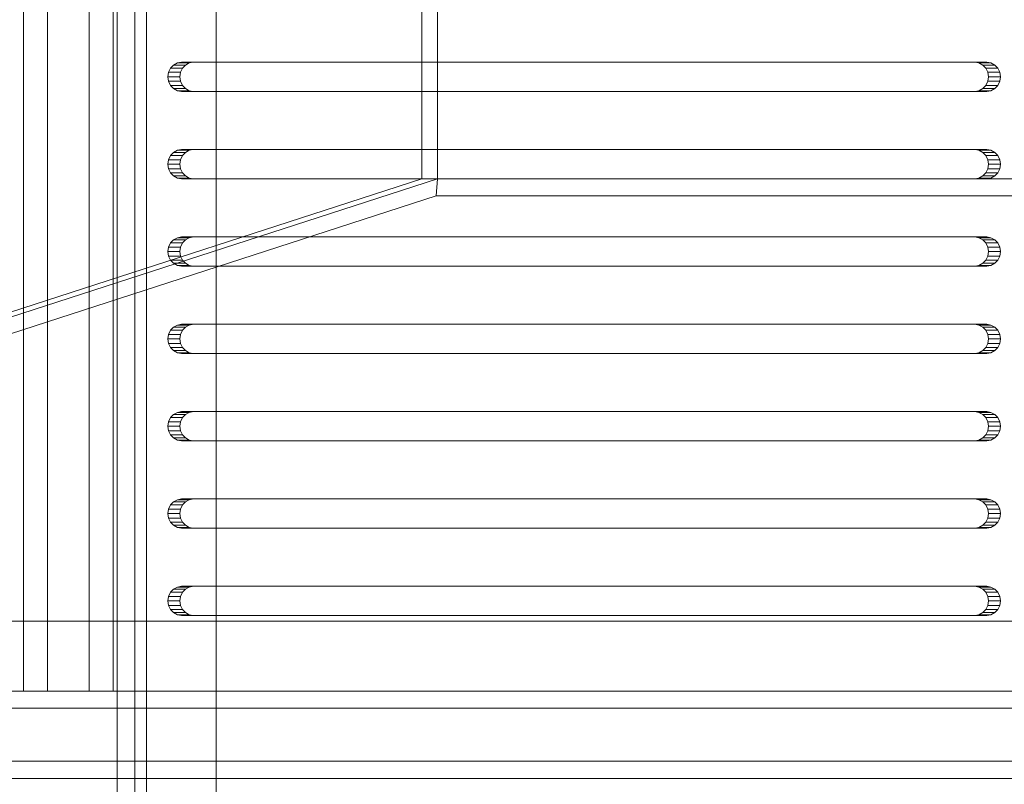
# Model space of a CAD drawing. Header units: millimetres. Extents: x -3490 to 61924, y -72580 to 6847.
# Tile 668 of 1056: x 27278 to 27447, y -18184 to -18053. Entities that reach past the tile are written whole.
import ezdxf

# ---------------------------------------------------------------- set-up
doc = ezdxf.new("R2010")
doc.units = ezdxf.units.MM
doc.layers.add('superior_bajante_movil', color=7, linetype='Continuous', lineweight=0)
doc.layers.add('superior_C09', color=7, linetype='Continuous', lineweight=0)

msp = doc.modelspace()

# ---------------------------------------------------------------- linework, layer by layer
at = {"layer": 'superior_bajante_movil'}
for p, q in [((27278.989, -17792), (27278.989, -18168)), ((27283.093, -18168), (27283.093, -17792)), ((27290.265, -18168), (27290.265, -17792)), ((27294.369, -17792), (27294.369, -18168)), ((27347.371, -18080), (27347.371, -17880)), ((27350.067, -17880), (27350.067, -18080)), ((27304.215, -18061.031), (27303.881, -18061.727)), ((27304.735, -18060.477), (27304.215, -18061.031)), ((27304.215, -18061.031), (27306.267, -18061.031)), ((27305.39, -18060.122), (27304.735, -18060.477)), ((27304.735, -18060.477), (27306.787, -18060.477)), ((27306.116, -18060), (27305.39, -18060.122)), ((27305.39, -18060.122), (27307.442, -18060.122)), ((27305.933, -18061.727), (27306.267, -18061.031)), ((27306.116, -18060), (27308.168, -18060)), ((27442.371, -18060), (27306.116, -18060)), ((27306.267, -18061.031), (27306.787, -18060.477)), ((27306.787, -18060.477), (27307.442, -18060.122)), ((27307.442, -18060.122), (27308.168, -18060)), ((27308.168, -18060), (27444.423, -18060)), ((27442.371, -18060), (27444.423, -18060)), ((27443.097, -18060.122), (27442.371, -18060)), ((27443.097, -18060.122), (27445.149, -18060.122)), ((27443.752, -18060.477), (27443.097, -18060.122)), ((27443.752, -18060.477), (27445.804, -18060.477)), ((27444.272, -18061.031), (27443.752, -18060.477)), ((27444.272, -18061.031), (27446.324, -18061.031)), ((27444.605, -18061.727), (27444.272, -18061.031)), ((27444.423, -18060), (27445.149, -18060.122)), ((27445.149, -18060.122), (27445.804, -18060.477)), ((27445.804, -18060.477), (27446.324, -18061.031)), ((27446.324, -18061.031), (27446.657, -18061.727)), ((27303.881, -18061.727), (27303.766, -18062.5)), ((27303.766, -18062.5), (27303.881, -18063.273)), ((27303.766, -18062.5), (27305.818, -18062.5)), ((27303.881, -18061.727), (27305.933, -18061.727)), ((27305.818, -18062.5), (27305.933, -18061.727)), ((27305.933, -18063.273), (27305.818, -18062.5)), ((27444.605, -18061.727), (27446.657, -18061.727)), ((27444.72, -18062.5), (27444.605, -18061.727)), ((27444.605, -18063.273), (27444.72, -18062.5)), ((27444.72, -18062.5), (27446.772, -18062.5)), ((27446.657, -18061.727), (27446.772, -18062.5)), ((27446.772, -18062.5), (27446.657, -18063.273)), ((27303.881, -18063.273), (27304.215, -18063.969)), ((27303.881, -18063.273), (27305.933, -18063.273)), ((27304.215, -18063.969), (27304.735, -18064.523)), ((27304.215, -18063.969), (27306.267, -18063.969)), ((27304.735, -18064.523), (27305.39, -18064.878)), ((27304.735, -18064.523), (27306.787, -18064.523)), ((27306.267, -18063.969), (27305.933, -18063.273)), ((27306.787, -18064.523), (27306.267, -18063.969)), ((27307.442, -18064.878), (27306.787, -18064.523)), ((27443.097, -18064.878), (27443.752, -18064.523)), ((27443.752, -18064.523), (27444.272, -18063.969)), ((27443.752, -18064.523), (27445.804, -18064.523)), ((27444.272, -18063.969), (27444.605, -18063.273)), ((27444.272, -18063.969), (27446.324, -18063.969)), ((27444.605, -18063.273), (27446.657, -18063.273)), ((27445.804, -18064.523), (27445.149, -18064.878)), ((27446.324, -18063.969), (27445.804, -18064.523)), ((27446.657, -18063.273), (27446.324, -18063.969)), ((27305.39, -18064.878), (27306.116, -18065)), ((27305.39, -18064.878), (27307.442, -18064.878)), ((27308.168, -18065), (27306.116, -18065)), ((27306.116, -18065), (27442.371, -18065)), ((27308.168, -18065), (27307.442, -18064.878)), ((27444.423, -18065), (27308.168, -18065)), ((27442.371, -18065), (27443.097, -18064.878)), ((27442.371, -18065), (27444.423, -18065)), ((27443.097, -18064.878), (27445.149, -18064.878)), ((27445.149, -18064.878), (27444.423, -18065)), ((27304.215, -18076.031), (27303.881, -18076.727)), ((27304.735, -18075.477), (27304.215, -18076.031)), ((27304.215, -18076.031), (27306.267, -18076.031)), ((27305.39, -18075.122), (27304.735, -18075.477)), ((27304.735, -18075.477), (27306.787, -18075.477)), ((27306.116, -18075), (27305.39, -18075.122)), ((27305.39, -18075.122), (27307.442, -18075.122)), ((27305.933, -18076.727), (27306.267, -18076.031)), ((27306.116, -18075), (27308.168, -18075)), ((27442.371, -18075), (27306.116, -18075)), ((27306.267, -18076.031), (27306.787, -18075.477)), ((27306.787, -18075.477), (27307.442, -18075.122)), ((27307.442, -18075.122), (27308.168, -18075)), ((27308.168, -18075), (27444.423, -18075)), ((27442.371, -18075), (27444.423, -18075)), ((27443.097, -18075.122), (27442.371, -18075)), ((27443.097, -18075.122), (27445.149, -18075.122)), ((27443.752, -18075.477), (27443.097, -18075.122)), ((27443.752, -18075.477), (27445.804, -18075.477)), ((27444.272, -18076.031), (27443.752, -18075.477)), ((27444.272, -18076.031), (27446.324, -18076.031)), ((27444.605, -18076.727), (27444.272, -18076.031)), ((27444.423, -18075), (27445.149, -18075.122)), ((27445.149, -18075.122), (27445.804, -18075.477)), ((27445.804, -18075.477), (27446.324, -18076.031)), ((27446.324, -18076.031), (27446.657, -18076.727)), ((27303.881, -18076.727), (27303.766, -18077.5)), ((27303.766, -18077.5), (27303.881, -18078.273)), ((27303.766, -18077.5), (27305.818, -18077.5)), ((27303.881, -18076.727), (27305.933, -18076.727)), ((27305.818, -18077.5), (27305.933, -18076.727)), ((27305.933, -18078.273), (27305.818, -18077.5)), ((27444.605, -18076.727), (27446.657, -18076.727)), ((27444.72, -18077.5), (27444.605, -18076.727)), ((27444.605, -18078.273), (27444.72, -18077.5)), ((27444.72, -18077.5), (27446.772, -18077.5)), ((27446.657, -18076.727), (27446.772, -18077.5)), ((27446.772, -18077.5), (27446.657, -18078.273)), ((27303.881, -18078.273), (27304.215, -18078.969)), ((27303.881, -18078.273), (27305.933, -18078.273)), ((27304.215, -18078.969), (27304.735, -18079.523)), ((27304.215, -18078.969), (27306.267, -18078.969)), ((27304.735, -18079.523), (27305.39, -18079.878)), ((27304.735, -18079.523), (27306.787, -18079.523)), ((27306.267, -18078.969), (27305.933, -18078.273)), ((27306.787, -18079.523), (27306.267, -18078.969)), ((27307.442, -18079.878), (27306.787, -18079.523)), ((27443.097, -18079.878), (27443.752, -18079.523)), ((27443.752, -18079.523), (27444.272, -18078.969)), ((27443.752, -18079.523), (27445.804, -18079.523)), ((27444.272, -18078.969), (27444.605, -18078.273)), ((27444.272, -18078.969), (27446.324, -18078.969)), ((27444.605, -18078.273), (27446.657, -18078.273)), ((27445.804, -18079.523), (27445.149, -18079.878)), ((27446.324, -18078.969), (27445.804, -18079.523)), ((27446.657, -18078.273), (27446.324, -18078.969)), ((27075.796, -18168), (27347.371, -18080)), ((27078.492, -18168), (27350.067, -18080)), ((27305.39, -18079.878), (27306.116, -18080)), ((27305.39, -18079.878), (27307.442, -18079.878)), ((27308.168, -18080), (27306.116, -18080)), ((27306.116, -18080), (27442.371, -18080)), ((27308.168, -18080), (27307.442, -18079.878)), ((27444.423, -18080), (27308.168, -18080)), ((27347.371, -18080), (27350.067, -18080)), ((27350.067, -18080), (27349.862, -18082.939)), ((27350.067, -18080), (27650.067, -18080)), ((27442.371, -18080), (27443.097, -18079.878)), ((27442.371, -18080), (27444.423, -18080)), ((27443.097, -18079.878), (27445.149, -18079.878)), ((27445.149, -18079.878), (27444.423, -18080)), ((27349.862, -18082.939), (27078.287, -18170.939)), ((27649.862, -18082.939), (27349.862, -18082.939)), ((27306.116, -18090), (27305.39, -18090.122)), ((27306.116, -18090), (27308.168, -18090)), ((27442.371, -18090), (27306.116, -18090)), ((27307.442, -18090.122), (27308.168, -18090)), ((27308.168, -18090), (27444.423, -18090)), ((27442.371, -18090), (27444.423, -18090)), ((27443.097, -18090.122), (27442.371, -18090)), ((27444.423, -18090), (27445.149, -18090.122)), ((27304.215, -18091.031), (27303.881, -18091.727)), ((27304.735, -18090.477), (27304.215, -18091.031)), ((27304.215, -18091.031), (27306.267, -18091.031)), ((27305.39, -18090.122), (27304.735, -18090.477)), ((27304.735, -18090.477), (27306.787, -18090.477)), ((27305.39, -18090.122), (27307.442, -18090.122)), ((27305.933, -18091.727), (27306.267, -18091.031)), ((27306.267, -18091.031), (27306.787, -18090.477)), ((27306.787, -18090.477), (27307.442, -18090.122)), ((27443.097, -18090.122), (27445.149, -18090.122)), ((27443.752, -18090.477), (27443.097, -18090.122)), ((27443.752, -18090.477), (27445.804, -18090.477)), ((27444.272, -18091.031), (27443.752, -18090.477)), ((27444.272, -18091.031), (27446.324, -18091.031)), ((27444.605, -18091.727), (27444.272, -18091.031)), ((27445.149, -18090.122), (27445.804, -18090.477)), ((27445.804, -18090.477), (27446.324, -18091.031)), ((27446.324, -18091.031), (27446.657, -18091.727)), ((27303.881, -18091.727), (27303.766, -18092.5)), ((27303.766, -18092.5), (27303.881, -18093.273)), ((27303.766, -18092.5), (27305.818, -18092.5)), ((27303.881, -18091.727), (27305.933, -18091.727)), ((27303.881, -18093.273), (27304.215, -18093.969)), ((27303.881, -18093.273), (27305.933, -18093.273)), ((27305.818, -18092.5), (27305.933, -18091.727)), ((27305.933, -18093.273), (27305.818, -18092.5)), ((27306.267, -18093.969), (27305.933, -18093.273)), ((27444.272, -18093.969), (27444.605, -18093.273)), ((27444.605, -18091.727), (27446.657, -18091.727)), ((27444.72, -18092.5), (27444.605, -18091.727)), ((27444.605, -18093.273), (27444.72, -18092.5)), ((27444.605, -18093.273), (27446.657, -18093.273)), ((27444.72, -18092.5), (27446.772, -18092.5)), ((27446.657, -18093.273), (27446.324, -18093.969)), ((27446.657, -18091.727), (27446.772, -18092.5)), ((27446.772, -18092.5), (27446.657, -18093.273)), ((27304.215, -18093.969), (27304.735, -18094.523)), ((27304.215, -18093.969), (27306.267, -18093.969)), ((27304.735, -18094.523), (27305.39, -18094.878)), ((27304.735, -18094.523), (27306.787, -18094.523)), ((27305.39, -18094.878), (27306.116, -18095)), ((27305.39, -18094.878), (27307.442, -18094.878)), ((27308.168, -18095), (27306.116, -18095)), ((27306.116, -18095), (27442.371, -18095)), ((27306.787, -18094.523), (27306.267, -18093.969)), ((27307.442, -18094.878), (27306.787, -18094.523)), ((27308.168, -18095), (27307.442, -18094.878)), ((27444.423, -18095), (27308.168, -18095)), ((27442.371, -18095), (27443.097, -18094.878)), ((27442.371, -18095), (27444.423, -18095)), ((27443.097, -18094.878), (27443.752, -18094.523)), ((27443.097, -18094.878), (27445.149, -18094.878)), ((27443.752, -18094.523), (27444.272, -18093.969)), ((27443.752, -18094.523), (27445.804, -18094.523)), ((27444.272, -18093.969), (27446.324, -18093.969)), ((27445.149, -18094.878), (27444.423, -18095)), ((27445.804, -18094.523), (27445.149, -18094.878)), ((27446.324, -18093.969), (27445.804, -18094.523)), ((27305.39, -18105.122), (27304.735, -18105.477)), ((27306.116, -18105), (27305.39, -18105.122)), ((27305.39, -18105.122), (27307.442, -18105.122)), ((27306.116, -18105), (27308.168, -18105)), ((27442.371, -18105), (27306.116, -18105)), ((27306.787, -18105.477), (27307.442, -18105.122)), ((27307.442, -18105.122), (27308.168, -18105)), ((27308.168, -18105), (27444.423, -18105)), ((27442.371, -18105), (27444.423, -18105)), ((27443.097, -18105.122), (27442.371, -18105)), ((27443.097, -18105.122), (27445.149, -18105.122)), ((27443.752, -18105.477), (27443.097, -18105.122)), ((27444.423, -18105), (27445.149, -18105.122)), ((27445.149, -18105.122), (27445.804, -18105.477)), ((27303.881, -18106.727), (27303.766, -18107.5)), ((27304.215, -18106.031), (27303.881, -18106.727)), ((27303.881, -18106.727), (27305.933, -18106.727)), ((27304.735, -18105.477), (27304.215, -18106.031)), ((27304.215, -18106.031), (27306.267, -18106.031)), ((27304.735, -18105.477), (27306.787, -18105.477)), ((27305.818, -18107.5), (27305.933, -18106.727)), ((27305.933, -18106.727), (27306.267, -18106.031)), ((27306.267, -18106.031), (27306.787, -18105.477)), ((27443.752, -18105.477), (27445.804, -18105.477)), ((27444.272, -18106.031), (27443.752, -18105.477)), ((27444.272, -18106.031), (27446.324, -18106.031)), ((27444.605, -18106.727), (27444.272, -18106.031)), ((27444.605, -18106.727), (27446.657, -18106.727)), ((27444.72, -18107.5), (27444.605, -18106.727)), ((27445.804, -18105.477), (27446.324, -18106.031)), ((27446.324, -18106.031), (27446.657, -18106.727)), ((27446.657, -18106.727), (27446.772, -18107.5)), ((27303.766, -18107.5), (27303.881, -18108.273)), ((27303.766, -18107.5), (27305.818, -18107.5)), ((27303.881, -18108.273), (27304.215, -18108.969)), ((27303.881, -18108.273), (27305.933, -18108.273)), ((27305.933, -18108.273), (27305.818, -18107.5)), ((27306.267, -18108.969), (27305.933, -18108.273)), ((27444.272, -18108.969), (27444.605, -18108.273)), ((27444.605, -18108.273), (27444.72, -18107.5)), ((27444.605, -18108.273), (27446.657, -18108.273)), ((27444.72, -18107.5), (27446.772, -18107.5)), ((27446.657, -18108.273), (27446.324, -18108.969)), ((27446.772, -18107.5), (27446.657, -18108.273)), ((27304.215, -18108.969), (27304.735, -18109.523)), ((27304.215, -18108.969), (27306.267, -18108.969)), ((27304.735, -18109.523), (27305.39, -18109.878)), ((27304.735, -18109.523), (27306.787, -18109.523)), ((27305.39, -18109.878), (27306.116, -18110)), ((27305.39, -18109.878), (27307.442, -18109.878)), ((27308.168, -18110), (27306.116, -18110)), ((27306.116, -18110), (27442.371, -18110)), ((27306.787, -18109.523), (27306.267, -18108.969)), ((27307.442, -18109.878), (27306.787, -18109.523)), ((27308.168, -18110), (27307.442, -18109.878)), ((27444.423, -18110), (27308.168, -18110)), ((27442.371, -18110), (27443.097, -18109.878)), ((27442.371, -18110), (27444.423, -18110)), ((27443.097, -18109.878), (27443.752, -18109.523)), ((27443.097, -18109.878), (27445.149, -18109.878)), ((27443.752, -18109.523), (27444.272, -18108.969)), ((27443.752, -18109.523), (27445.804, -18109.523)), ((27444.272, -18108.969), (27446.324, -18108.969)), ((27445.149, -18109.878), (27444.423, -18110)), ((27445.804, -18109.523), (27445.149, -18109.878)), ((27446.324, -18108.969), (27445.804, -18109.523)), ((27305.39, -18120.122), (27304.735, -18120.477)), ((27306.116, -18120), (27305.39, -18120.122)), ((27305.39, -18120.122), (27307.442, -18120.122)), ((27306.116, -18120), (27308.168, -18120)), ((27442.371, -18120), (27306.116, -18120)), ((27306.787, -18120.477), (27307.442, -18120.122)), ((27307.442, -18120.122), (27308.168, -18120)), ((27308.168, -18120), (27444.423, -18120)), ((27442.371, -18120), (27444.423, -18120)), ((27443.097, -18120.122), (27442.371, -18120)), ((27443.097, -18120.122), (27445.149, -18120.122)), ((27443.752, -18120.477), (27443.097, -18120.122)), ((27444.423, -18120), (27445.149, -18120.122)), ((27445.149, -18120.122), (27445.804, -18120.477)), ((27303.881, -18121.727), (27303.766, -18122.5)), ((27304.215, -18121.031), (27303.881, -18121.727)), ((27303.881, -18121.727), (27305.933, -18121.727)), ((27304.735, -18120.477), (27304.215, -18121.031)), ((27304.215, -18121.031), (27306.267, -18121.031)), ((27304.735, -18120.477), (27306.787, -18120.477)), ((27305.818, -18122.5), (27305.933, -18121.727)), ((27305.933, -18121.727), (27306.267, -18121.031)), ((27306.267, -18121.031), (27306.787, -18120.477)), ((27443.752, -18120.477), (27445.804, -18120.477)), ((27444.272, -18121.031), (27443.752, -18120.477)), ((27444.272, -18121.031), (27446.324, -18121.031)), ((27444.605, -18121.727), (27444.272, -18121.031)), ((27444.605, -18121.727), (27446.657, -18121.727)), ((27444.72, -18122.5), (27444.605, -18121.727)), ((27445.804, -18120.477), (27446.324, -18121.031)), ((27446.324, -18121.031), (27446.657, -18121.727)), ((27446.657, -18121.727), (27446.772, -18122.5)), ((27303.766, -18122.5), (27303.881, -18123.273)), ((27303.766, -18122.5), (27305.818, -18122.5)), ((27303.881, -18123.273), (27304.215, -18123.969)), ((27303.881, -18123.273), (27305.933, -18123.273)), ((27305.933, -18123.273), (27305.818, -18122.5)), ((27306.267, -18123.969), (27305.933, -18123.273)), ((27444.272, -18123.969), (27444.605, -18123.273)), ((27444.605, -18123.273), (27444.72, -18122.5)), ((27444.605, -18123.273), (27446.657, -18123.273)), ((27444.72, -18122.5), (27446.772, -18122.5)), ((27446.657, -18123.273), (27446.324, -18123.969)), ((27446.772, -18122.5), (27446.657, -18123.273)), ((27304.215, -18123.969), (27304.735, -18124.523)), ((27304.215, -18123.969), (27306.267, -18123.969)), ((27304.735, -18124.523), (27305.39, -18124.878)), ((27304.735, -18124.523), (27306.787, -18124.523)), ((27305.39, -18124.878), (27306.116, -18125)), ((27305.39, -18124.878), (27307.442, -18124.878)), ((27308.168, -18125), (27306.116, -18125)), ((27306.116, -18125), (27442.371, -18125)), ((27306.787, -18124.523), (27306.267, -18123.969)), ((27307.442, -18124.878), (27306.787, -18124.523)), ((27308.168, -18125), (27307.442, -18124.878)), ((27444.423, -18125), (27308.168, -18125)), ((27442.371, -18125), (27443.097, -18124.878)), ((27442.371, -18125), (27444.423, -18125)), ((27443.097, -18124.878), (27443.752, -18124.523)), ((27443.097, -18124.878), (27445.149, -18124.878)), ((27443.752, -18124.523), (27444.272, -18123.969)), ((27443.752, -18124.523), (27445.804, -18124.523)), ((27444.272, -18123.969), (27446.324, -18123.969)), ((27445.149, -18124.878), (27444.423, -18125)), ((27445.804, -18124.523), (27445.149, -18124.878)), ((27446.324, -18123.969), (27445.804, -18124.523)), ((27304.735, -18135.477), (27304.215, -18136.031)), ((27305.39, -18135.122), (27304.735, -18135.477)), ((27304.735, -18135.477), (27306.787, -18135.477)), ((27306.116, -18135), (27305.39, -18135.122)), ((27305.39, -18135.122), (27307.442, -18135.122)), ((27306.116, -18135), (27308.168, -18135)), ((27442.371, -18135), (27306.116, -18135)), ((27306.267, -18136.031), (27306.787, -18135.477)), ((27306.787, -18135.477), (27307.442, -18135.122)), ((27307.442, -18135.122), (27308.168, -18135)), ((27308.168, -18135), (27444.423, -18135)), ((27442.371, -18135), (27444.423, -18135)), ((27443.097, -18135.122), (27442.371, -18135)), ((27443.097, -18135.122), (27445.149, -18135.122)), ((27443.752, -18135.477), (27443.097, -18135.122)), ((27443.752, -18135.477), (27445.804, -18135.477)), ((27444.272, -18136.031), (27443.752, -18135.477)), ((27444.423, -18135), (27445.149, -18135.122)), ((27445.149, -18135.122), (27445.804, -18135.477)), ((27445.804, -18135.477), (27446.324, -18136.031)), ((27303.881, -18136.727), (27303.766, -18137.5)), ((27304.215, -18136.031), (27303.881, -18136.727)), ((27303.881, -18136.727), (27305.933, -18136.727)), ((27304.215, -18136.031), (27306.267, -18136.031)), ((27305.818, -18137.5), (27305.933, -18136.727)), ((27305.933, -18136.727), (27306.267, -18136.031)), ((27444.272, -18136.031), (27446.324, -18136.031)), ((27444.605, -18136.727), (27444.272, -18136.031)), ((27444.605, -18136.727), (27446.657, -18136.727)), ((27444.72, -18137.5), (27444.605, -18136.727)), ((27446.324, -18136.031), (27446.657, -18136.727)), ((27446.657, -18136.727), (27446.772, -18137.5)), ((27303.766, -18137.5), (27303.881, -18138.273)), ((27303.766, -18137.5), (27305.818, -18137.5)), ((27303.881, -18138.273), (27304.215, -18138.969)), ((27303.881, -18138.273), (27305.933, -18138.273)), ((27304.215, -18138.969), (27304.735, -18139.523)), ((27304.215, -18138.969), (27306.267, -18138.969)), ((27305.933, -18138.273), (27305.818, -18137.5)), ((27306.267, -18138.969), (27305.933, -18138.273)), ((27306.787, -18139.523), (27306.267, -18138.969)), ((27443.752, -18139.523), (27444.272, -18138.969)), ((27444.272, -18138.969), (27444.605, -18138.273)), ((27444.272, -18138.969), (27446.324, -18138.969)), ((27444.605, -18138.273), (27444.72, -18137.5)), ((27444.605, -18138.273), (27446.657, -18138.273)), ((27444.72, -18137.5), (27446.772, -18137.5)), ((27446.324, -18138.969), (27445.804, -18139.523)), ((27446.657, -18138.273), (27446.324, -18138.969)), ((27446.772, -18137.5), (27446.657, -18138.273)), ((27304.735, -18139.523), (27305.39, -18139.878)), ((27304.735, -18139.523), (27306.787, -18139.523)), ((27305.39, -18139.878), (27306.116, -18140)), ((27305.39, -18139.878), (27307.442, -18139.878)), ((27308.168, -18140), (27306.116, -18140)), ((27306.116, -18140), (27442.371, -18140)), ((27307.442, -18139.878), (27306.787, -18139.523)), ((27308.168, -18140), (27307.442, -18139.878)), ((27444.423, -18140), (27308.168, -18140)), ((27442.371, -18140), (27443.097, -18139.878)), ((27442.371, -18140), (27444.423, -18140)), ((27443.097, -18139.878), (27443.752, -18139.523)), ((27443.097, -18139.878), (27445.149, -18139.878)), ((27443.752, -18139.523), (27445.804, -18139.523)), ((27445.149, -18139.878), (27444.423, -18140)), ((27445.804, -18139.523), (27445.149, -18139.878)), ((27304.735, -18150.477), (27304.215, -18151.031)), ((27305.39, -18150.122), (27304.735, -18150.477)), ((27304.735, -18150.477), (27306.787, -18150.477)), ((27306.116, -18150), (27305.39, -18150.122)), ((27305.39, -18150.122), (27307.442, -18150.122)), ((27306.116, -18150), (27308.168, -18150)), ((27442.371, -18150), (27306.116, -18150)), ((27306.267, -18151.031), (27306.787, -18150.477)), ((27306.787, -18150.477), (27307.442, -18150.122)), ((27307.442, -18150.122), (27308.168, -18150)), ((27308.168, -18150), (27444.423, -18150)), ((27442.371, -18150), (27444.423, -18150)), ((27443.097, -18150.122), (27442.371, -18150)), ((27443.097, -18150.122), (27445.149, -18150.122)), ((27443.752, -18150.477), (27443.097, -18150.122)), ((27443.752, -18150.477), (27445.804, -18150.477)), ((27444.272, -18151.031), (27443.752, -18150.477)), ((27444.423, -18150), (27445.149, -18150.122)), ((27445.149, -18150.122), (27445.804, -18150.477)), ((27445.804, -18150.477), (27446.324, -18151.031)), ((27303.881, -18151.727), (27303.766, -18152.5)), ((27303.766, -18152.5), (27303.881, -18153.273)), ((27303.766, -18152.5), (27305.818, -18152.5)), ((27304.215, -18151.031), (27303.881, -18151.727)), ((27303.881, -18151.727), (27305.933, -18151.727)), ((27304.215, -18151.031), (27306.267, -18151.031)), ((27305.818, -18152.5), (27305.933, -18151.727)), ((27305.933, -18153.273), (27305.818, -18152.5)), ((27305.933, -18151.727), (27306.267, -18151.031)), ((27444.272, -18151.031), (27446.324, -18151.031)), ((27444.605, -18151.727), (27444.272, -18151.031)), ((27444.605, -18151.727), (27446.657, -18151.727)), ((27444.72, -18152.5), (27444.605, -18151.727)), ((27444.605, -18153.273), (27444.72, -18152.5)), ((27444.72, -18152.5), (27446.772, -18152.5)), ((27446.324, -18151.031), (27446.657, -18151.727)), ((27446.657, -18151.727), (27446.772, -18152.5)), ((27446.772, -18152.5), (27446.657, -18153.273)), ((27303.881, -18153.273), (27304.215, -18153.969)), ((27303.881, -18153.273), (27305.933, -18153.273)), ((27304.215, -18153.969), (27304.735, -18154.523)), ((27304.215, -18153.969), (27306.267, -18153.969)), ((27306.267, -18153.969), (27305.933, -18153.273)), ((27306.787, -18154.523), (27306.267, -18153.969)), ((27443.752, -18154.523), (27444.272, -18153.969)), ((27444.272, -18153.969), (27444.605, -18153.273)), ((27444.272, -18153.969), (27446.324, -18153.969)), ((27444.605, -18153.273), (27446.657, -18153.273)), ((27446.324, -18153.969), (27445.804, -18154.523)), ((27446.657, -18153.273), (27446.324, -18153.969)), ((27304.735, -18154.523), (27305.39, -18154.878)), ((27304.735, -18154.523), (27306.787, -18154.523)), ((27305.39, -18154.878), (27306.116, -18155)), ((27305.39, -18154.878), (27307.442, -18154.878)), ((27308.168, -18155), (27306.116, -18155)), ((27306.116, -18155), (27442.371, -18155)), ((27307.442, -18154.878), (27306.787, -18154.523)), ((27308.168, -18155), (27307.442, -18154.878)), ((27444.423, -18155), (27308.168, -18155)), ((27442.371, -18155), (27443.097, -18154.878)), ((27442.371, -18155), (27444.423, -18155)), ((27443.097, -18154.878), (27443.752, -18154.523)), ((27443.097, -18154.878), (27445.149, -18154.878)), ((27443.752, -18154.523), (27445.804, -18154.523)), ((27445.149, -18154.878), (27444.423, -18155)), ((27445.804, -18154.523), (27445.149, -18154.878)), ((27829.562, -18156), (27077.808, -18156)), ((27078.834, -18156), (27830.588, -18156)), ((27077.808, -18168), (27829.562, -18168)), ((27830.246, -18168), (27078.492, -18168)), ((27830.588, -18168), (27078.834, -18168)), ((27082.939, -18168), (27834.693, -18168)), ((27278.989, -18168), (27290.265, -18168)), ((27278.989, -18168), (27283.093, -18168)), ((27294.369, -18168), (27283.093, -18168)), ((27294.369, -18168), (27290.265, -18168)), ((27078.287, -18170.939), (27830.041, -18170.939)), ((26850.067, -18180), (28353.576, -18180)), ((27078.834, -18180), (27830.588, -18180)), ((27832.64, -18180), (27080.886, -18180)), ((27834.693, -18180), (27082.939, -18180)), ((27084.991, -18180), (27836.745, -18180)), ((28352.55, -18183), (26849.041, -18183)), ((26850.067, -18183), (28353.576, -18183))]:
    msp.add_line(p, q, dxfattribs=at)
at = {"layer": 'superior_C09'}
for p, q in [((27300.067, -17857.295), (27300.067, -20597.295)), ((27300.067, -20597.449), (27300.067, -17857.449)), ((27300.067, -17862.551), (27300.067, -20602.551)), ((27300.067, -20602.705), (27300.067, -17862.705)), ((27295.067, -17915.431), (27295.067, -20535.588)), ((27298.067, -20535.588), (27298.067, -17915.431)), ((27295.067, -20537.374), (27295.067, -17917.217)), ((27298.067, -17917.217), (27298.067, -20537.374)), ((27300.067, -17927.357), (27300.067, -20527.54)), ((27300.067, -20527.693), (27300.067, -17927.51)), ((27312.067, -20497.732), (27312.067, -17957.471)), ((27312.067, -17957.778), (27312.067, -20498.038))]:
    msp.add_line(p, q, dxfattribs=at)

doc.saveas('drawing.dxf')
